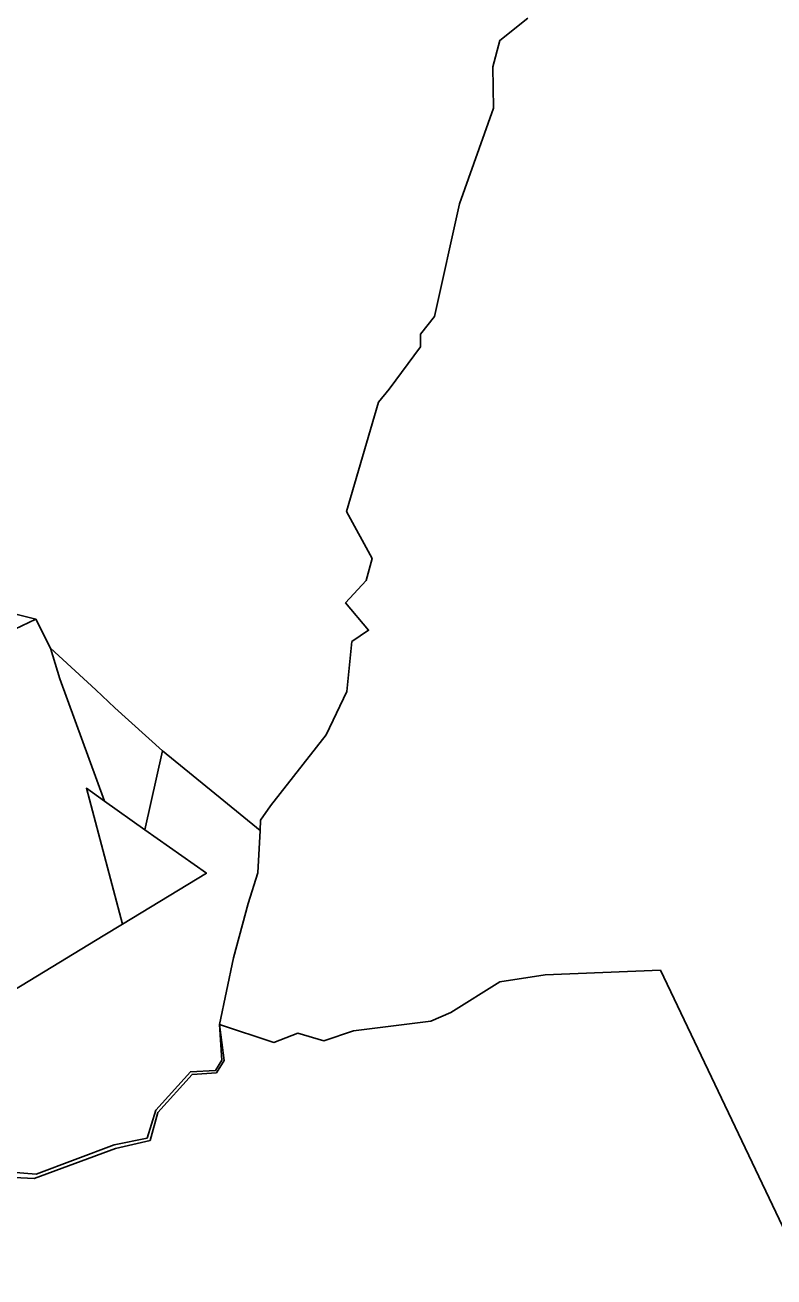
# Model space of a CAD drawing. Extents: x -477304 to -465429, y -1159113 to -1149210.
# Drawn here: x -470157 to -469527, y -1151898 to -1150845 of the extents above; entities that cross this region are included whole.
import ezdxf

# ---------------------------------------------------------------- set-up
doc = ezdxf.new("R2010")
doc.units = 0
doc.layers.add('PUPFL_s', color=7, linetype='Continuous')
doc.layers.add('voda_s', color=7, linetype='Continuous')

msp = doc.modelspace()

# ---------------------------------------------------------------- linework, layer by layer
at = {"layer": 'PUPFL_s'}
for points in [[(-469511.35, -1151873.13), (-469622.67, -1151639.56), (-469719.7, -1151643.47), (-469757.66, -1151649.37), (-469799.01, -1151675.18), (-469815.76, -1151682.6), (-469880.81, -1151690.67), (-469905.79, -1151699.23), (-469927.77, -1151692.7), (-469947.94, -1151700.46), (-469993.58, -1151685.42), (-469981.71, -1151629.35), (-469969.39, -1151583.68), (-469961.25, -1151557.72), (-469959.29, -1151522.29), (-469959.02, -1151513.61), (-469950.54, -1151501.54), (-469903.93, -1151441.65), (-469886.51, -1151405.35), (-469882.27, -1151363.27), (-469868.11, -1151353.66), (-469887.54, -1151330.66), (-469870.21, -1151311.99), (-469865.24, -1151293.45), (-469886.68, -1151253.79), (-469859.79, -1151161.78), (-469850.76, -1151150.89), (-469824.5, -1151115.38), (-469824.54, -1151104.6), (-469812.81, -1151089.85), (-469791.68, -1150994.91), (-469763.03, -1150914.42), (-469763.49, -1150879.87), (-469757.7, -1150857.5), (-469734.29, -1150838.88)], [(-469734.29, -1150838.88), (-469757.7, -1150857.5), (-469763.49, -1150879.87), (-469763.03, -1150914.42), (-469791.68, -1150994.91), (-469812.81, -1151089.85), (-469824.54, -1151104.6), (-469824.5, -1151115.38), (-469850.76, -1151150.89), (-469859.79, -1151161.78), (-469886.68, -1151253.79), (-469865.24, -1151293.45), (-469870.21, -1151311.99)], [(-469870.21, -1151311.99), (-469887.54, -1151330.66), (-469868.11, -1151353.66), (-469882.27, -1151363.27), (-469886.51, -1151405.35), (-469903.93, -1151441.65), (-469950.54, -1151501.54), (-469959.02, -1151513.61), (-469959.29, -1151522.29), (-469989.92, -1151497.27)], [(-469989.92, -1151497.27), (-470041.48, -1151455.14), (-470081.68, -1151418.86), (-470097.64, -1151403.73), (-470135.66, -1151368.82), (-470148.15, -1151344.32), (-470180.76, -1151336.24)], [(-470225.46, -1151692.07), (-470153.21, -1151648.26), (-470091.49, -1151610.84), (-470075.17, -1151600.94), (-470004.63, -1151558.18), (-470056.49, -1151521.53), (-470041.48, -1151455.14), (-469989.92, -1151497.27), (-469959.29, -1151522.29), (-469961.25, -1151557.72), (-469969.39, -1151583.68), (-469981.71, -1151629.35), (-469993.58, -1151685.42), (-469991.68, -1151715.37), (-469996.83, -1151724.05), (-470018.11, -1151725.13), (-470047.09, -1151757.52), (-470054.55, -1151780.97), (-470082.16, -1151786.58), (-470147.76, -1151811.37), (-470171.99, -1151809.39)], [(-470171.91, -1151813.75), (-470149.63, -1151814.8), (-470081.11, -1151789.62), (-470051.96, -1151782.94), (-470045.51, -1151759.28), (-470016.63, -1151727.33), (-469996.22, -1151726.14), (-469989.56, -1151715.66), (-469993.58, -1151685.42), (-469947.94, -1151700.46), (-469927.77, -1151692.7), (-469905.79, -1151699.23), (-469880.81, -1151690.67), (-469815.76, -1151682.6), (-469799.01, -1151675.18), (-469757.66, -1151649.37), (-469719.7, -1151643.47), (-469622.67, -1151639.56), (-469511.35, -1151873.13), (-469469.73, -1151944.6)]]:
    msp.add_lwpolyline(points, dxfattribs=at)
for points in [[(-470346.34, -1151315.55), (-470288.78, -1151319.08), (-470236.24, -1151323), (-470200.8, -1151331.6), (-470180.76, -1151336.24), (-470148.15, -1151344.32), (-470171.74, -1151355.7), (-470355.3, -1151453.4), (-470409.15, -1151569.16), (-470415.69, -1151541.71), (-470422.79, -1151505.3), (-470417.45, -1151468.61), (-470406.12, -1151408.86), (-470419.7, -1151314.97), (-470385.67, -1151314.59), (-470358.42, -1151314.47)], [(-470153.21, -1151648.26), (-470225.46, -1151692.07), (-470216.01, -1151664.31), (-470249.55, -1151634.67), (-470282.66, -1151608.15), (-470294.13, -1151602.6), (-470308.59, -1151602.12), (-470320.27, -1151612.92), (-470389.37, -1151634.71), (-470409.15, -1151569.16), (-470355.3, -1151453.4), (-470171.74, -1151355.7), (-470148.15, -1151344.32), (-470135.66, -1151368.82), (-470127.77, -1151394.54), (-470090.3, -1151497.49), (-470105.58, -1151486.63), (-470075.17, -1151600.94), (-470091.49, -1151610.84)], [(-470081.68, -1151418.86), (-470041.48, -1151455.14), (-470056.49, -1151521.53), (-470090.3, -1151497.49), (-470127.77, -1151394.54), (-470135.66, -1151368.82), (-470097.64, -1151403.73)], [(-470056.49, -1151521.53), (-470004.63, -1151558.18), (-470075.17, -1151600.94), (-470105.58, -1151486.63), (-470090.3, -1151497.49)]]:
    msp.add_lwpolyline(points, close=True, dxfattribs=at)
at = {"layer": 'voda_s'}
msp.add_lwpolyline([(-470171.99, -1151809.39), (-470147.76, -1151811.37), (-470082.16, -1151786.58), (-470054.55, -1151780.97), (-470047.09, -1151757.52), (-470018.11, -1151725.13), (-469996.83, -1151724.05), (-469991.68, -1151715.37), (-469993.58, -1151685.42), (-469989.56, -1151715.66), (-469996.22, -1151726.14), (-470016.63, -1151727.33), (-470045.51, -1151759.28), (-470051.96, -1151782.94), (-470081.11, -1151789.62), (-470149.63, -1151814.8), (-470171.91, -1151813.75)], dxfattribs=at)

doc.saveas('drawing.dxf')
